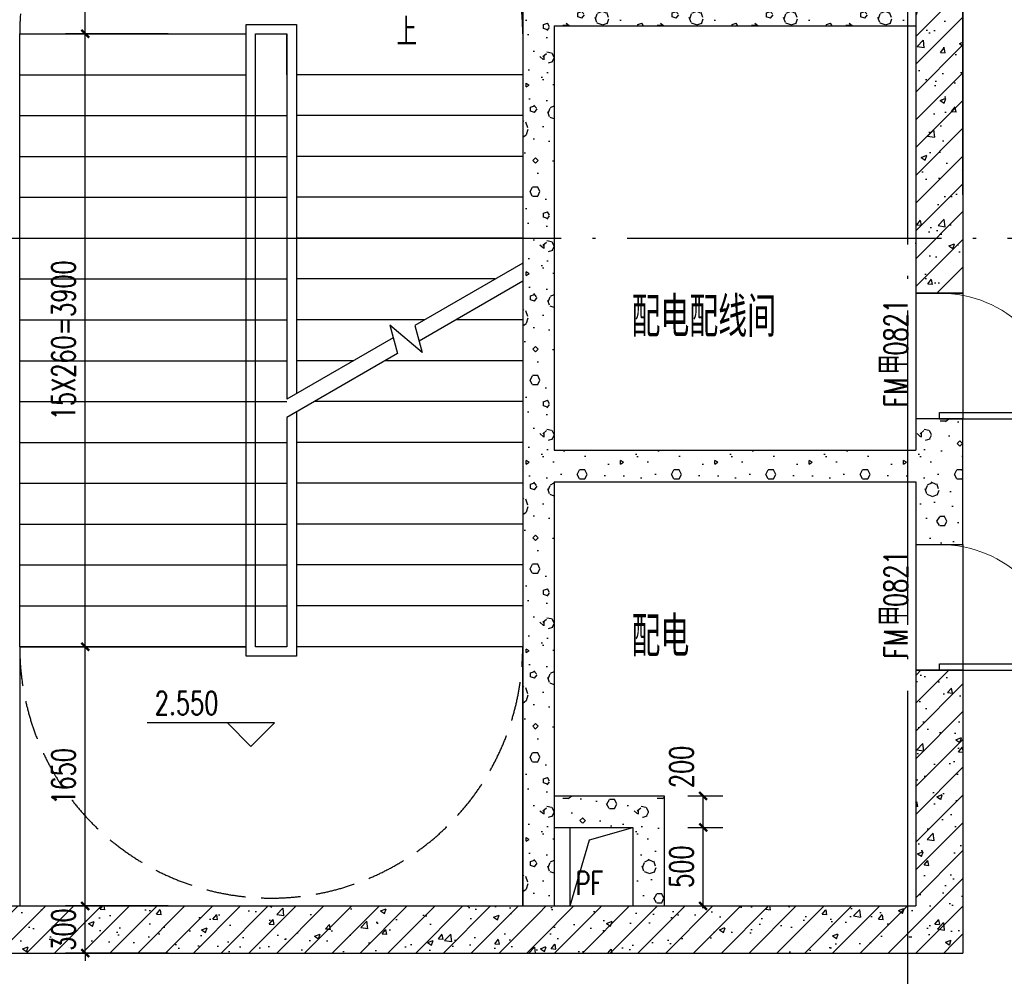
# Model space of a CAD drawing. Extents: x 797781 to 1255204, y 21234 to 1024248.
# Tile 877 of 1056: x 1184366 to 1190629, y 578979 to 585066. Entities that reach past the tile are written whole.
import ezdxf

# ---------------------------------------------------------------- set-up
doc = ezdxf.new("R2010")
doc.units = 0
doc.header["$LTSCALE"] = 1000
doc.header["$MEASUREMENT"] = 0
doc.linetypes.add('230303生产综合楼-平面图_t8$0$DASH', pattern=[0.35, 0.25, -0.1])
doc.linetypes.add('230303生产综合楼-平面图_t8$0$DOTE', pattern=[2.42, 2, -0.2, 0.02, -0.2])
for name, color, linetype in [('230303生产综合楼-平面图_t8$0$AXIS', 3, 'Continuous'), ('230303生产综合楼-平面图_t8$0$DIM_ELEV', 3, 'Continuous'), ('230303生产综合楼-平面图_t8$0$DIM_SYMB', 3, 'Continuous'), ('230303生产综合楼-平面图_t8$0$DOOR_FIRE_TEXT', 7, 'Continuous'), ('230303生产综合楼-平面图_t8$0$DOTE', 1, '230303生产综合楼-平面图_t8$0$DOTE'), ('230303生产综合楼-平面图_t8$0$H-楼板留洞', 6, 'Continuous'), ('230303生产综合楼-平面图_t8$0$PUB_HATCH', 8, 'Continuous'), ('230303生产综合楼-平面图_t8$0$PUB_TEXT', 7, 'Continuous'), ('230303生产综合楼-平面图_t8$0$STAIR', 2, 'Continuous'), ('230303生产综合楼-平面图_t8$0$WALL', 40, 'Continuous'), ('230303生产综合楼-平面图_t8$0$板洞', 6, 'Continuous'), ('230303生产综合楼-平面图_t8$0$轮廓', 2, 'Continuous'), ('DOOR_FIRE', 4, 'Continuous')]:
    doc.layers.add(name, color=color, linetype=linetype)
doc.styles.add('230303生产综合楼-平面图_t8$0$_TCH_DIM', font='SIMPLEX', dxfattribs={"bigfont": 'GBCBIG'})
doc.styles.add('230303生产综合楼-平面图_T8$0$_TCH_DIM_T3', font='SIMPLEX', dxfattribs={"width": 0.705882, "bigfont": 'GBCBIG'})
doc.styles.add('230303生产综合楼-平面图_t8$0$_TCH_WINDOW', font='SIMPLEX', dxfattribs={"height": 3.5, "bigfont": 'GBCBIG'})
doc.dimstyles.new('230303生产综合楼-平面图_T8$0$_TCH_ARCH&&50', dxfattribs={"dimtxt": 148.75, "dimasz": 50, "dimexe": 125, "dimexo": 150, "dimgap": 63.125, "dimtad": 1, "dimdec": 0, "dimzin": 0, "dimdsep": 46, "dimtxsty": '230303生产综合楼-平面图_T8$0$_TCH_DIM_T3', "dimblk": '230303生产综合楼-平面图_t8$0$_ArchTick', "dimcen": 0.09, "dimclrt": 7, "dimazin": 2, "dimtfac": 1, "dimtdec": 0, "dimtix": 1, "dimtmove": 2, "dimatfit": 3, "dimfxl": 1, "dimtolj": 1, "dimtzin": 0, "dimarcsym": 0})
pattern_1 = [(45, (0, 0), (-88.388348, 88.388348), []), (50, (0, 0), (358.63009, -31.37607), [37.5, -412.5]), (355, (0, 0), (-69.37567, 376.09607), [30, -330]), (100.4514, (29.9, -2.6), (289.25469, 344.71977), [31.8701, -350.57106]), (46.1842, (0, 100), (533.62052, -82.7595), [56.25, -618.75]), (96.6356, (44.47, 93.1), (467.33135, 487.05894), [47.80514, -525.8565]), (351.1842, (0, 100), (467.33097, 487.0593), [45, -495]), (21, (50, 75), (298.453526, -201.309445), [37.5, -412.5]), (326, (50, 75), (121.65767, 362.57502), [30, -330]), (71.4514, (74.87, 58.22), (420.11131, 161.26525), [31.8701, -350.57106]), (37.5, (0, 0), (6.079928, 166.446927), [0, -326, 0, -335, 0, -331.25]), (7.5, (0, 0), (131.534769, 197.205856), [0, -191, 0, -318.5, 0, -126.25]), (327.5, (-111.5, 0), (266.911218, -11.277436), [0, -125, 0, -390, 0, -517.5]), (317.5, (-161.5, 0), (291.593085, 50.05249), [0, -162.5, 0, -259, 0, -367.5])]
pattern_2 = [(0, (177, -183), (300, 600), [0, -600]), (0, (-174, -264), (300, 600), [0, -600]), (0, (21, -270), (300, 600), [0, -600]), (0, (234, -93), (300, 600), [0, -600]), (0, (-15, -300), (300, 600), [0, -600]), (0, (294, 285), (300, 600), [0, -600]), (0, (111, 237), (300, 600), [0, -600]), (0, (207, 162), (300, 600), [0, -600]), (0, (-282, 150), (300, 600), [0, -600]), (0, (12, 123), (300, 600), [0, -600]), (0, (-102, -30), (300, 600), [0, -600]), (0, (-96, -255), (300, 600), [0, -600]), (0, (129, -279), (300, 600), [0, -600]), (0, (294, -15), (300, 600), [0, -600]), (0, (-267, -108), (300, 600), [0, -600]), (0, (-216, -6), (300, 600), [0, -600]), (0, (18, -48), (300, 600), [0, -600]), (0, (-66, -135), (300, 600), [0, -600]), (0, (-114, 63), (300, 600), [0, -600]), (0, (-39, 288), (300, 600), [0, -600]), (0, (-243, -234), (300, 600), [0, -600]), (0, (87, 165), (300, 600), [0, -600]), (0, (-192, 174), (300, 600), [0, -600]), (0, (-240, 252), (300, 600), [0, -600]), (130.601294, (257.143, 97.143), (-1499.9999834, 1800.0000079), [26.34155, -11037.111]), (18.434949, (214.29, 108.57), (1499.9999945, 599.9999956), [27.10524, -3767.6279]), (90, (214.3, 82.86), (300, 600), [25.71428, -1174.28565]), (161.565051, (240, 74.29), (-1500.0000076, 599.999955), [27.10524, -3767.6279]), (53.130102, (240, 74.29), (300.000001, 600), [28.57143, -2971.4285]), (135, (262.86, -231.43), (-300.000036, 599.99996), [24.24366, -1672.8126]), (45, (228.57, -231.43), (299.999998, 599.999998), [24.24366, -1672.8126]), (135, (245.71, -248.57), (-300.000036, 599.99996), [24.24366, -1672.8126]), (45, (245.71, -248.57), (299.999998, 599.999998), [24.24366, -1672.8126]), (116.56505, (-25.7, 171.43), (-5e-05, 1199.99997), [31.94383, -638.8765]), (180, (-40, 200), (-300, 600), [34.28572, -565.71425]), (63.43495, (-88.57, 171.43), (3e-06, 1200), [31.94383, -638.8765]), (116.56505, (-74.3, 142.86), (-5e-05, 1199.99997), [31.94383, -638.8765]), (0, (-74.3, 142.86), (300, 600), [34.28572, -565.71425]), (63.43495, (-40, 142.86), (3e-06, 1200), [31.94383, -638.8765]), (107.102728, (200, -31.429), (-899.9999656, 3000.00000484), [38.86135, -16282.9025]), (143.972626, (188.57, 5.714), (-5699.9999277, 4199.9999952), [38.86135, -8122.02]), (180, (157.14, 28.6), (-300, 600), [37.14286, -562.8571]), (36.0273733, (88.57, 5.714), (5699.9999579, 4199.9999547), [38.86135, -8122.02]), (71.565051, (77.14, -28.57), (900.0000046, 2999.999995), [36.14032, -3758.5928]), (107.102728, (88.571, -65.714), (-899.9999656, 3000.00000484), [38.86135, -16282.9025]), (143.972626, (120, -88.57), (-5699.9999277, 4199.9999952), [38.86135, -8122.02]), (0, (120, -88.6), (300, 600), [37.14286, -562.8571]), (36.0273733, (157.143, -88.57), (5699.9999579, 4199.9999547), [38.86135, -8122.02]), (71.565051, (188.57, -65.71), (900.0000046, 2999.999995), [36.14032, -3758.5928]), (150.255118, (205.714, 248.57), (-900.000002, 599.9999926), [23.03502, -4814.3196]), (90, (185.7, 237.14), (300, 600), [22.85714, -1177.14275]), (29.744881, (185.714, 237.14), (900.0000005, 599.999997), [23.03502, -4814.3196]), (116.56505, (65.7, -177.14), (-5e-05, 1199.99997), [31.94383, -638.8765]), (168.690067, (51.43, -148.57), (-2700.000002, 599.999985), [29.13725, -6089.6855]), (41.185925, (0, -162.857), (7499.99995456, 6599.9999423), [30.37184, -12725.802]), (90, (0, -191.43), (300, 600), [28.57143, -1171.4285]), (138.814074, (22.857, -211.429), (-7499.9998667, 6600.00004204), [30.37184, -12725.802]), (16.6992442, (22.857, -211.429), (9899.9999255, 2999.9999686), [29.82945, -12498.5375]), (60.945396, (51.43, -202.857), (299.9999992, 599.9999947), [29.41609, -12325.3395]), (109.983106, (-185.714, 74.286), (-1500.00000565, 4199.9999889), [33.442, -14012.1975]), (155.556045, (-197.143, 105.714), (-3900.00001487, 1799.9999626), [34.52299, -14465.1315]), (24.4439547, (-260, 105.714), (3900.00000195, 1799.99999134), [34.52299, -14465.1315]), (70.0168934, (-271.429, 74.286), (1500.0000045, 4199.9999896), [33.442, -14012.1975]), (109.983106, (-260, 42.857), (-1500.00000565, 4199.9999889), [33.442, -14012.1975]), (160.016893, (-228.57, 31.43), (-1500.0000009, 599.9999727), [33.442, -6989.3775]), (19.9831065, (-228.57, 31.43), (1499.9999918, 599.999999), [33.442, -6989.3775]), (70.0168934, (-197.143, 42.857), (1500.0000045, 4199.9999896), [33.442, -14012.1975]), (122.005383, (37.14, 20), (-300.0000403, 599.9999694), [26.95423, -5633.434]), (18.434949, (-2.86, 34.29), (1499.9999945, 599.9999956), [27.10524, -3767.6279]), (90, (-2.86, 8.57), (300, 600), [25.71428, -1174.28565]), (161.565051, (22.86, 0), (-1500.0000076, 599.999955), [27.10524, -3767.6279]), (54.4623222, (22.857, 0), (2099.999997, 2999.9999955), [24.57807, -10298.2115]), (116.56505, (-137.14, -125.7), (-5e-05, 1199.99997), [31.94383, -638.8765]), (180, (-151.4, -97.14), (-300, 600), [31.42857, -568.5714]), (59.0362434, (-200, -125.714), (300.000001, 599.999997), [33.31973, -6963.822]), (120.963756, (-182.857, -154.286), (-300.000041, 599.9999724), [33.31973, -6963.822]), (0, (-182.86, -154.3), (300, 600), [31.42857, -568.5714]), (63.43495, (-151.43, -154.3), (3e-06, 1200), [31.94383, -638.8765])]

# ---------------------------------------------------------------- blocks, each defined once
blk = doc.blocks.new('230303生产综合楼-平面图_t8$0$_ArchTick')
at = {"color": 0, "linetype": 'ByBlock', "const_width": 0.3}
blk.add_lwpolyline([(-0.5, -0.5), (0.5, 0.5)], dxfattribs=at)
blk = doc.blocks.new('*D2930')
at = {"layer": '230303生产综合楼-平面图_t8$0$AXIS', "color": 0, "lineweight": -2, "transparency": 16777216}
for p, q in [((1188615.8, 579926.4), (1188838.3, 579926.4)), ((1188713.3, 579426.4), (1188713.3, 579926.4)), ((1188615.8, 579426.4), (1188838.3, 579426.4))]:
    blk.add_line(p, q, dxfattribs=at)
at = {"layer": 'Defpoints', "color": 0, "transparency": 16777216}
for p in [(1188465.8, 579926.4), (1188713.3, 579926.4), (1188465.8, 579426.4)]:
    blk.add_point(p, dxfattribs=at)
at = {"layer": '230303生产综合楼-平面图_t8$0$AXIS', "color": 0, "lineweight": -2, "transparency": 16777216, "xscale": 50, "yscale": 50, "zscale": 50}
for p, rotation in [((1188713.3, 579926.4), 90), ((1188713.3, 579426.4), 270)]:
    blk.add_blockref('230303生产综合楼-平面图_t8$0$_ArchTick', p, dxfattribs=dict(at, rotation=rotation))
at = {"layer": '230303生产综合楼-平面图_t8$0$AXIS', "color": 7, "transparency": 16777216, "insert": (1188575.8, 579676.4), "char_height": 148.75, "attachment_point": 5, "rotation": 90, "style": '230303生产综合楼-平面图_T8$0$_TCH_DIM_T3'}
blk.add_mtext('\\A1;500', dxfattribs=at)
blk = doc.blocks.new('*D2931')
at = {"layer": '230303生产综合楼-平面图_t8$0$AXIS', "color": 0, "lineweight": -2, "transparency": 16777216}
for p, q in [((1188615.8, 580126.4), (1188838.3, 580126.4)), ((1188713.3, 579926.4), (1188713.3, 580126.4)), ((1188615.8, 579926.4), (1188838.3, 579926.4))]:
    blk.add_line(p, q, dxfattribs=at)
at = {"layer": 'Defpoints', "color": 0, "transparency": 16777216}
for p in [(1188465.8, 580126.4), (1188713.3, 580126.4), (1188465.8, 579926.4)]:
    blk.add_point(p, dxfattribs=at)
at = {"layer": '230303生产综合楼-平面图_t8$0$AXIS', "color": 0, "lineweight": -2, "transparency": 16777216, "xscale": 50, "yscale": 50, "zscale": 50}
for p, rotation in [((1188713.3, 580126.4), 90), ((1188713.3, 579926.4), 270)]:
    blk.add_blockref('230303生产综合楼-平面图_t8$0$_ArchTick', p, dxfattribs=dict(at, rotation=rotation))
at = {"layer": '230303生产综合楼-平面图_t8$0$AXIS', "color": 7, "transparency": 16777216, "insert": (1188575.8, 580311.4), "char_height": 148.75, "attachment_point": 5, "rotation": 90, "style": '230303生产综合楼-平面图_T8$0$_TCH_DIM_T3'}
blk.add_mtext('\\A1;200', dxfattribs=at)
blk = doc.blocks.new('*D3806')
at = {"layer": '230303生产综合楼-平面图_t8$0$AXIS', "color": 0, "lineweight": -2, "transparency": 16777216}
for p, q in [((1185311.3, 587126.3), (1184657.4, 587126.3)), ((1184782.4, 584976.4), (1184782.4, 587126.3)), ((1185311.3, 584976.4), (1184657.4, 584976.4))]:
    blk.add_line(p, q, dxfattribs=at)
at = {"layer": 'Defpoints', "color": 0, "transparency": 16777216}
for p in [(1184782.4, 587126.3), (1185461.3, 587126.3), (1185461.3, 584976.4)]:
    blk.add_point(p, dxfattribs=at)
at = {"layer": '230303生产综合楼-平面图_t8$0$AXIS', "color": 0, "lineweight": -2, "transparency": 16777216, "xscale": 50, "yscale": 50, "zscale": 50}
for p, rotation in [((1184782.4, 587126.3), 90), ((1184782.4, 584976.4), 270)]:
    blk.add_blockref('230303生产综合楼-平面图_t8$0$_ArchTick', p, dxfattribs=dict(at, rotation=rotation))
at = {"layer": '230303生产综合楼-平面图_t8$0$AXIS', "color": 7, "transparency": 16777216, "insert": (1184644.9, 586051.4), "char_height": 148.75, "attachment_point": 5, "rotation": 90, "style": '230303生产综合楼-平面图_T8$0$_TCH_DIM_T3'}
blk.add_mtext('\\A1;2150', dxfattribs=at)
blk = doc.blocks.new('*D3807')
at = {"layer": '230303生产综合楼-平面图_t8$0$AXIS', "color": 0, "lineweight": -2, "transparency": 16777216}
for p, q in [((1185311.3, 584976.4), (1184657.4, 584976.4)), ((1184782.4, 581076.4), (1184782.4, 584976.4)), ((1185311.3, 581076.4), (1184657.4, 581076.4))]:
    blk.add_line(p, q, dxfattribs=at)
at = {"layer": 'Defpoints', "color": 0, "transparency": 16777216}
for p in [(1184782.4, 584976.4), (1185461.3, 584976.4), (1185461.3, 581076.4)]:
    blk.add_point(p, dxfattribs=at)
at = {"layer": '230303生产综合楼-平面图_t8$0$AXIS', "color": 0, "lineweight": -2, "transparency": 16777216, "xscale": 50, "yscale": 50, "zscale": 50}
for p, rotation in [((1184782.4, 584976.4), 90), ((1184782.4, 581076.4), 270)]:
    blk.add_blockref('230303生产综合楼-平面图_t8$0$_ArchTick', p, dxfattribs=dict(at, rotation=rotation))
at = {"layer": '230303生产综合楼-平面图_t8$0$AXIS', "color": 7, "transparency": 16777216, "insert": (1184644.9, 583026.4), "char_height": 148.75, "attachment_point": 5, "rotation": 90, "style": '230303生产综合楼-平面图_T8$0$_TCH_DIM_T3'}
blk.add_mtext('\\A1;15X260=3900', dxfattribs=at)
blk = doc.blocks.new('*D3808')
at = {"layer": '230303生产综合楼-平面图_t8$0$AXIS', "color": 0, "lineweight": -2, "transparency": 16777216}
for p, q in [((1185311.3, 581076.4), (1184657.4, 581076.4)), ((1184782.4, 579426.4), (1184782.4, 581076.4)), ((1185311.3, 579426.4), (1184657.4, 579426.4))]:
    blk.add_line(p, q, dxfattribs=at)
at = {"layer": 'Defpoints', "color": 0, "transparency": 16777216}
for p in [(1184782.4, 581076.4), (1185461.3, 581076.4), (1185461.3, 579426.4)]:
    blk.add_point(p, dxfattribs=at)
at = {"layer": '230303生产综合楼-平面图_t8$0$AXIS', "color": 0, "lineweight": -2, "transparency": 16777216, "xscale": 50, "yscale": 50, "zscale": 50}
for p, rotation in [((1184782.4, 581076.4), 90), ((1184782.4, 579426.4), 270)]:
    blk.add_blockref('230303生产综合楼-平面图_t8$0$_ArchTick', p, dxfattribs=dict(at, rotation=rotation))
at = {"layer": '230303生产综合楼-平面图_t8$0$AXIS', "color": 7, "transparency": 16777216, "insert": (1184644.9, 580251.4), "char_height": 148.75, "attachment_point": 5, "rotation": 90, "style": '230303生产综合楼-平面图_T8$0$_TCH_DIM_T3'}
blk.add_mtext('\\A1;1650', dxfattribs=at)
blk = doc.blocks.new('*D3809')
at = {"layer": '230303生产综合楼-平面图_t8$0$AXIS', "color": 0, "lineweight": -2, "transparency": 16777216}
for p, q in [((1185311.3, 579426.4), (1184657.4, 579426.4)), ((1184782.4, 579426.4), (1184782.4, 579476.4)), ((1184782.4, 579126.4), (1184782.4, 579426.4)), ((1185311.3, 579126.4), (1184657.4, 579126.4)), ((1184782.4, 579126.4), (1184782.4, 579076.4))]:
    blk.add_line(p, q, dxfattribs=at)
at = {"layer": 'Defpoints', "color": 0, "transparency": 16777216}
for p in [(1184782.4, 579426.4), (1185461.3, 579426.4), (1185461.3, 579126.4)]:
    blk.add_point(p, dxfattribs=at)
at = {"layer": '230303生产综合楼-平面图_t8$0$AXIS', "color": 0, "lineweight": -2, "transparency": 16777216, "xscale": 50, "yscale": 50, "zscale": 50}
for p, rotation in [((1184782.4, 579426.4), 270), ((1184782.4, 579126.4), 90)]:
    blk.add_blockref('230303生产综合楼-平面图_t8$0$_ArchTick', p, dxfattribs=dict(at, rotation=rotation))
at = {"layer": '230303生产综合楼-平面图_t8$0$AXIS', "color": 7, "transparency": 16777216, "insert": (1184644.9, 579276.4), "char_height": 148.75, "attachment_point": 5, "rotation": 90, "style": '230303生产综合楼-平面图_T8$0$_TCH_DIM_T3'}
blk.add_mtext('\\A1;300', dxfattribs=at)
blk = doc.blocks.new('$DorLib2D$00000001')
for p, q in [((0.45, 0.975), (0.5, 0.975)), ((0.45, 0), (0.45, 0.975)), ((0.5, 0), (0.5, 0.975)), ((0.5, 0), (0.45, 0))]:
    blk.add_line(p, q)
at = {"lineweight": 13}
blk.add_arc((0.475, 0), 0.975, 91.46928, 180, dxfattribs=at)

msp = doc.modelspace()

# ---------------------------------------------------------------- hatches: boundary and pattern name
at = {"layer": '230303生产综合楼-平面图_t8$0$PUB_HATCH'}
h = msp.add_hatch(dxfattribs=at)
h.set_pattern_fill('加气混凝土', color=256, scale=50, style=0)
h.set_pattern_definition(pattern_2)
h.paths.add_polyline_path([(1187699.1, 585126.4), (1187765.8, 585026.4), (1190065.8, 585026.4), (1190065.8, 585226.4), (1187765.8, 585226.4)])
h = msp.add_hatch(dxfattribs=at)
h.set_pattern_fill('加气混凝土', color=256, scale=50, style=0)
h.set_pattern_definition(pattern_2)
h.paths.add_polyline_path([(1187699.1, 585126.4), (1187565.8, 585126.4), (1187565.8, 582226.4), (1187699.1, 582226.4), (1187765.8, 582326.4), (1187765.8, 585026.4)])
h = msp.add_hatch(dxfattribs=at)
h.set_pattern_fill('钢筋混凝土', color=256, scale=50, style=0)
h.set_pattern_definition(pattern_1)
h.paths.add_polyline_path([(1190365.8, 585126.4), (1190065.8, 585126.4), (1190065.8, 583326.4), (1190365.8, 583326.4)])
h = msp.add_hatch(dxfattribs=at)
h.set_pattern_fill('加气混凝土', color=256, scale=50, style=0)
h.set_pattern_definition(pattern_2)
h.paths.add_polyline_path([(1190365.8, 582226.4), (1190365.8, 582526.4), (1190065.8, 582526.4), (1190065.8, 582326.4), (1190165.8, 582226.4)])
h = msp.add_hatch(dxfattribs=at)
h.set_pattern_fill('加气混凝土', color=256, scale=50, style=0)
h.set_pattern_definition(pattern_2)
h.paths.add_polyline_path([(1187699.1, 582226.4), (1187765.8, 582126.4), (1190065.8, 582126.4), (1190165.8, 582226.4), (1190065.8, 582326.4), (1187765.8, 582326.4)])
h = msp.add_hatch(dxfattribs=at)
h.set_pattern_fill('加气混凝土', color=256, scale=50, style=0)
h.set_pattern_definition(pattern_2)
h.paths.add_polyline_path([(1187699.1, 582226.4), (1187565.8, 582226.4), (1187565.8, 580026.4), (1187765.8, 580026.4), (1187765.8, 582126.4)])
h = msp.add_hatch(dxfattribs=at)
h.set_pattern_fill('加气混凝土', color=256, scale=50, style=0)
h.set_pattern_definition(pattern_2)
h.paths.add_polyline_path([(1190065.8, 582126.4), (1190065.8, 581726.4), (1190365.8, 581726.4), (1190365.8, 582226.4), (1190165.8, 582226.4)])
h = msp.add_hatch(dxfattribs=at)
h.set_pattern_fill('钢筋混凝土', color=256, scale=50, style=0)
h.set_pattern_definition(pattern_1)
h.paths.add_polyline_path([(1190065.8, 580926.4), (1190065.8, 579426.4), (1190365.8, 579126.4), (1190365.8, 580926.4)])
h = msp.add_hatch(dxfattribs=at)
h.set_pattern_fill('加气混凝土', color=256, scale=50, style=0)
h.set_pattern_definition(pattern_2)
h.paths.add_polyline_path([(1187765.8, 580126.4), (1187765.8, 579926.4), (1188265.8, 579926.4), (1188465.8, 580126.4)])
h = msp.add_hatch(dxfattribs=at)
h.set_pattern_fill('加气混凝土', color=256, scale=50, style=0)
h.set_pattern_definition(pattern_2)
h.paths.add_polyline_path([(1188465.8, 580126.4), (1188265.8, 579926.4), (1188265.8, 579426.4), (1188465.8, 579426.4)])
h = msp.add_hatch(dxfattribs=at)
h.set_pattern_fill('加气混凝土', color=256, scale=50, style=0)
h.set_pattern_definition(pattern_2)
h.paths.add_polyline_path([(1187765.8, 580026.4), (1187565.8, 580026.4), (1187565.8, 579426.4), (1187765.8, 579426.4)])
h = msp.add_hatch(dxfattribs=at)
h.set_pattern_fill('钢筋混凝土', color=256, scale=50, style=0)
h.set_pattern_definition(pattern_1)
h.paths.add_polyline_path([(1184265.8, 579426.4), (1184265.8, 579126.4), (1187665.8, 579126.4), (1187665.8, 579426.4)])
h = msp.add_hatch(dxfattribs=at)
h.set_pattern_fill('钢筋混凝土', color=256, scale=50, style=0)
h.set_pattern_definition(pattern_1)
h.paths.add_polyline_path([(1187665.8, 579426.4), (1187665.8, 579126.4), (1188365.8, 579126.4), (1188365.8, 579426.4)])
h = msp.add_hatch(dxfattribs=at)
h.set_pattern_fill('钢筋混凝土', color=256, scale=50, style=0)
h.set_pattern_definition(pattern_1)
h.paths.add_polyline_path([(1188365.8, 579426.4), (1188365.8, 579126.4), (1190365.8, 579126.4), (1190065.8, 579426.4)])

# ---------------------------------------------------------------- linework, layer by layer
at = {"layer": '230303生产综合楼-平面图_t8$0$DIM_ELEV'}
for p, q in [((1185986.7, 580591.1), (1185176.7, 580591.1)), ((1185836.7, 580441.1), (1185686.7, 580591.1)), ((1185836.7, 580441.1), (1185986.7, 580591.1))]:
    msp.add_line(p, q, dxfattribs=at)
at = {"layer": '230303生产综合楼-平面图_t8$0$DIM_SYMB'}
for points in [[(1185115.8, 585106.4, 0, 0, 0), (1185115.8, 580251.4, 0, 0, 0), (1186815.8, 580251.4, 0, 0, 0), (1186815.8, 582746.4, 40, 0, 0), (1186815.8, 582896.4, 0, 0, 0)], [(1186815.8, 584846.4, 0, 0, 0), (1186815.8, 583306.4, 40, 0, 0), (1186815.8, 583156.4, 0, 0, 0)]]:
    msp.add_lwpolyline(points, format="xyseb", dxfattribs=at)
at = {"layer": '230303生产综合楼-平面图_t8$0$DOTE'}
for p, q in [((1190015.8, 578796.5), (1190015.8, 588606.2)), ((1180969.4, 583676.4), (1190805.2, 583676.4))]:
    msp.add_line(p, q, dxfattribs=at)
at = {"layer": '230303生产综合楼-平面图_t8$0$H-楼板留洞'}
msp.add_lwpolyline([(1187865.8, 579926.4), (1187865.8, 579426.4)], dxfattribs=at)
at = {"layer": '230303生产综合楼-平面图_t8$0$STAIR'}
for p, q in [((1185805.8, 585036.4), (1186125.8, 585036.4)), ((1185805.8, 581016.4), (1185805.8, 585036.4)), ((1186125.8, 585036.4), (1186125.8, 582685.7)), ((1184365.8, 581076.4), (1184365.8, 584976.4)), ((1184365.8, 584976.4), (1185805.8, 584976.4)), ((1185865.8, 581076.4), (1185865.8, 584976.4)), ((1185865.8, 584976.4), (1186065.8, 584976.4)), ((1185865.8, 581076.4), (1185865.8, 584976.4)), ((1186065.8, 584976.4), (1186065.8, 582651.1)), ((1186065.8, 584716.4), (1186065.8, 584976.4)), ((1184365.8, 584716.4), (1185805.8, 584716.4)), ((1186065.8, 584716.4), (1186065.8, 582651.1)), ((1187565.8, 584716.4), (1186125.8, 584716.4)), ((1187565.8, 584716.4), (1187565.8, 583517.1)), ((1184365.8, 584456.4), (1185805.8, 584456.4)), ((1185805.8, 584456.4), (1186065.8, 584456.4)), ((1187565.8, 584456.4), (1186125.8, 584456.4)), ((1184365.8, 584196.4), (1185805.8, 584196.4)), ((1185805.8, 584196.4), (1186065.8, 584196.4)), ((1187565.8, 584196.4), (1186125.8, 584196.4)), ((1184365.8, 583936.4), (1185805.8, 583936.4)), ((1185805.8, 583936.4), (1186065.8, 583936.4)), ((1187565.8, 583936.4), (1186125.8, 583936.4)), ((1184365.8, 583676.4), (1185805.8, 583676.4)), ((1185805.8, 583676.4), (1186065.8, 583676.4)), ((1187565.8, 583676.4), (1186125.8, 583676.4)), ((1187565.8, 583517.1), (1186880.2, 583121.3)), ((1184365.8, 583416.4), (1185805.8, 583416.4)), ((1185805.8, 583416.4), (1186065.8, 583416.4)), ((1187391.3, 583416.4), (1186125.8, 583416.4)), ((1187565.8, 583401.7), (1186907, 583021.3)), ((1187565.8, 583401.7), (1187565.8, 581076.4)), ((1184365.8, 583156.4), (1185805.8, 583156.4)), ((1185805.8, 583156.4), (1186065.8, 583156.4)), ((1186941, 583156.4), (1186125.8, 583156.4)), ((1186926.4, 582949), (1186720.4, 583121.8)), ((1186720.4, 583121.8), (1186768.7, 582941.4)), ((1186880.2, 583121.3), (1186926.4, 582949)), ((1187565.8, 583156.4), (1187141, 583156.4)), ((1186741.9, 583041.4), (1186065.8, 582651.1)), ((1186768.7, 582941.4), (1186065.8, 582535.6)), ((1184365.8, 582896.4), (1185805.8, 582896.4)), ((1185805.8, 582896.4), (1186065.8, 582896.4)), ((1186490.6, 582896.4), (1186125.8, 582896.4)), ((1187565.8, 582896.4), (1186690.6, 582896.4)), ((1184365.8, 582636.4), (1185805.8, 582636.4)), ((1185805.8, 582636.4), (1186065.8, 582636.4)), ((1187565.8, 582636.4), (1186240.3, 582636.4)), ((1186125.8, 582570.3), (1186125.8, 581016.4)), ((1186065.8, 582535.6), (1186065.8, 581076.4)), ((1186065.8, 582535.6), (1186065.8, 581076.4)), ((1184365.8, 582376.4), (1185805.8, 582376.4)), ((1185805.8, 582376.4), (1186065.8, 582376.4)), ((1187565.8, 582376.4), (1186125.8, 582376.4)), ((1184365.8, 582116.4), (1185805.8, 582116.4)), ((1185805.8, 582116.4), (1186065.8, 582116.4)), ((1187565.8, 582116.4), (1186125.8, 582116.4)), ((1184365.8, 581856.4), (1185805.8, 581856.4)), ((1185805.8, 581856.4), (1186065.8, 581856.4)), ((1187565.8, 581856.4), (1186125.8, 581856.4)), ((1184365.8, 581596.4), (1185805.8, 581596.4)), ((1185805.8, 581596.4), (1186065.8, 581596.4)), ((1187565.8, 581596.4), (1186125.8, 581596.4)), ((1184365.8, 581336.4), (1185805.8, 581336.4)), ((1185805.8, 581336.4), (1186065.8, 581336.4)), ((1187565.8, 581336.4), (1186125.8, 581336.4)), ((1184365.8, 581076.4), (1185805.8, 581076.4)), ((1184365.8, 581076.4), (1184365.8, 579426.4)), ((1185805.8, 581076.4), (1184365.8, 581076.4)), ((1186065.8, 581076.4), (1185865.8, 581076.4)), ((1186065.8, 581076.4), (1185865.8, 581076.4)), ((1187565.8, 581076.4), (1186125.8, 581076.4)), ((1187565.8, 581076.4), (1186125.8, 581076.4)), ((1187565.8, 579426.4), (1187565.8, 581076.4)), ((1186125.8, 581016.4), (1185805.8, 581016.4)), ((1184365.8, 579426.4), (1187565.8, 579426.4))]:
    msp.add_line(p, q, dxfattribs=at)
at = {"layer": '230303生产综合楼-平面图_t8$0$WALL'}
for p, q in [((1190365.8, 583951.4), (1190365.8, 585551.4)), ((1187565.8, 585126.4), (1187565.8, 582226.4)), ((1190065.8, 585126.4), (1190065.8, 583326.4)), ((1190365.8, 585126.4), (1190365.8, 583326.4)), ((1187765.8, 585026.4), (1187765.8, 582326.4)), ((1187765.8, 585026.4), (1190065.8, 585026.4)), ((1190065.8, 583326.4), (1190365.8, 583326.4)), ((1190365.8, 583326.4), (1190065.8, 583326.4)), ((1190365.8, 582526.4), (1190065.8, 582526.4)), ((1190065.8, 582526.4), (1190065.8, 582326.4)), ((1190365.8, 582226.4), (1190365.8, 582526.4)), ((1187765.8, 582326.4), (1190065.8, 582326.4)), ((1187565.8, 582226.4), (1187565.8, 580026.4)), ((1190365.8, 581726.4), (1190365.8, 582226.4)), ((1187765.8, 582126.4), (1187765.8, 580026.4)), ((1187765.8, 582126.4), (1190065.8, 582126.4)), ((1190065.8, 582126.4), (1190065.8, 581726.4)), ((1190065.8, 581726.4), (1190365.8, 581726.4)), ((1190065.8, 580926.4), (1190365.8, 580926.4)), ((1190065.8, 580926.4), (1190065.8, 579426.4)), ((1190365.8, 580926.4), (1190065.8, 580926.4)), ((1190365.8, 580926.4), (1190365.8, 579126.4)), ((1187765.8, 580126.4), (1188465.8, 580126.4)), ((1188465.8, 580126.4), (1188465.8, 579426.4)), ((1187565.8, 580026.4), (1187565.8, 579426.4)), ((1187765.8, 580026.4), (1187765.8, 579426.4)), ((1187765.8, 579926.4), (1188265.8, 579926.4)), ((1188265.8, 579926.4), (1188265.8, 579426.4)), ((1184265.8, 579426.4), (1187665.8, 579426.4)), ((1187665.8, 579426.4), (1188365.8, 579426.4)), ((1188365.8, 579426.4), (1190065.8, 579426.4)), ((1184265.8, 579126.4), (1187665.8, 579126.4)), ((1187665.8, 579126.4), (1188365.8, 579126.4)), ((1188365.8, 579126.4), (1190365.8, 579126.4))]:
    msp.add_line(p, q, dxfattribs=at)
at = {"layer": '230303生产综合楼-平面图_t8$0$板洞'}
msp.add_lwpolyline([(1187866.9, 579426.4), (1187990, 579847.2), (1188265.8, 579926.4)], dxfattribs=at)
at = {"layer": '230303生产综合楼-平面图_t8$0$轮廓', "linetype": '230303生产综合楼-平面图_t8$0$DASH'}
for centre, start, end in [((1185965.8, 584976.4), 0, 180.00038), ((1185965.8, 581076.4), 179.99962, 0)]:
    msp.add_arc(centre, 1600, start, end, dxfattribs=at)
at = {"layer": 'DOOR_FIRE'}
for p, q in [((1190065.8, 583326.4), (1190065.8, 582526.4)), ((1190365.8, 583326.4), (1190365.8, 582526.4)), ((1190065.8, 581726.4), (1190065.8, 580926.4)), ((1190365.8, 581726.4), (1190365.8, 580926.4))]:
    msp.add_line(p, q, dxfattribs=at)

# ---------------------------------------------------------------- block references
at = {"layer": 'DOOR_FIRE', "xscale": 800, "yscale": 800, "zscale": 300, "rotation": 270}
for p in [(1190215.8, 582926.4), (1190215.8, 581326.4)]:
    msp.add_blockref('$DorLib2D$00000001', p, dxfattribs=at)

# ---------------------------------------------------------------- texts
at = {"layer": '230303生产综合楼-平面图_t8$0$DOOR_FIRE_TEXT', "style": '230303生产综合楼-平面图_t8$0$_TCH_WINDOW', "width": 0.705882}
for s, p in [('0821', (1190013.4, 582928.4)), ('FM', (1190013.4, 582599.3)), ('0821', (1190013.4, 581328.4)), ('FM', (1190013.4, 580999.3))]:
    msp.add_text(s, height=148.75, rotation=90, dxfattribs=at).set_placement(p)
at = {"layer": '230303生产综合楼-平面图_t8$0$DOOR_FIRE_TEXT', "style": '230303生产综合楼-平面图_t8$0$_TCH_WINDOW'}
for p in [(1190013.4, 582809.3), (1190013.4, 581209.3)]:
    msp.add_text('甲', height=178.7, rotation=90, dxfattribs=at).set_placement(p)
at = {"layer": '230303生产综合楼-平面图_t8$0$PUB_TEXT', "style": '230303生产综合楼-平面图_t8$0$_TCH_DIM'}
for s, height, p in [('上', 178.7, (1186763.7, 584898.9)), ('配电配线间', 255.32, (1188257.8, 583047.4)), ('配电', 255.32, (1188257.8, 581013.8))]:
    msp.add_text(s, height=height, dxfattribs=at).set_placement(p)
at = {"layer": '230303生产综合楼-平面图_t8$0$PUB_TEXT', "style": '230303生产综合楼-平面图_t8$0$_TCH_DIM', "width": 0.705882}
for s, p in [('2.550', (1185224.7, 580643.6)), ('PF', (1187902.2, 579496.6))]:
    msp.add_text(s, height=148.75, dxfattribs=at).set_placement(p)

# ---------------------------------------------------------------- dimensions: what is measured, and where the dimension line sits
at = {"layer": '230303生产综合楼-平面图_t8$0$AXIS'}
for p1, p2, distance, picture, middle in [((1185461.3, 584976.4), (1185461.3, 587126.3), 678.9, '*D3806', (1184644.9, 586051.4)), ((1185461.3, 579426.4), (1185461.3, 581076.4), 678.9, '*D3808', (1184644.9, 580251.4)), ((1188465.8, 579426.4), (1188465.8, 579926.4), -247.5, '*D2930', (1188575.8, 579676.4)), ((1185461.3, 579126.4), (1185461.3, 579426.4), 678.9, '*D3809', (1184644.9, 579276.4))]:
    dim = msp.add_aligned_dim(p1=p1, p2=p2, distance=distance, dimstyle='230303生产综合楼-平面图_T8$0$_TCH_ARCH&&50', dxfattribs=at)
    dim.commit()
    dim.dimension.update_dxf_attribs({"geometry": picture, "text_midpoint": middle})
dim = msp.add_aligned_dim(p1=(1185461.3, 581076.4), p2=(1185461.3, 584976.4), distance=678.9, text='15X260=3900', dimstyle='230303生产综合楼-平面图_T8$0$_TCH_ARCH&&50', dxfattribs=at)
dim.commit()
dim.dimension.update_dxf_attribs({"geometry": '*D3807', "text_midpoint": (1184644.9, 583026.4)})
dim = msp.add_linear_dim(base=(1188713.3, 580126.4), p1=(1188465.8, 579926.4), p2=(1188465.8, 580126.4), angle=90, dimstyle='230303生产综合楼-平面图_T8$0$_TCH_ARCH&&50', dxfattribs=at)
dim.commit()
dim.dimension.update_dxf_attribs({"geometry": '*D2931', "text_midpoint": (1188575.8, 580311.4), "dimtype": 161})

doc.saveas('drawing.dxf')
